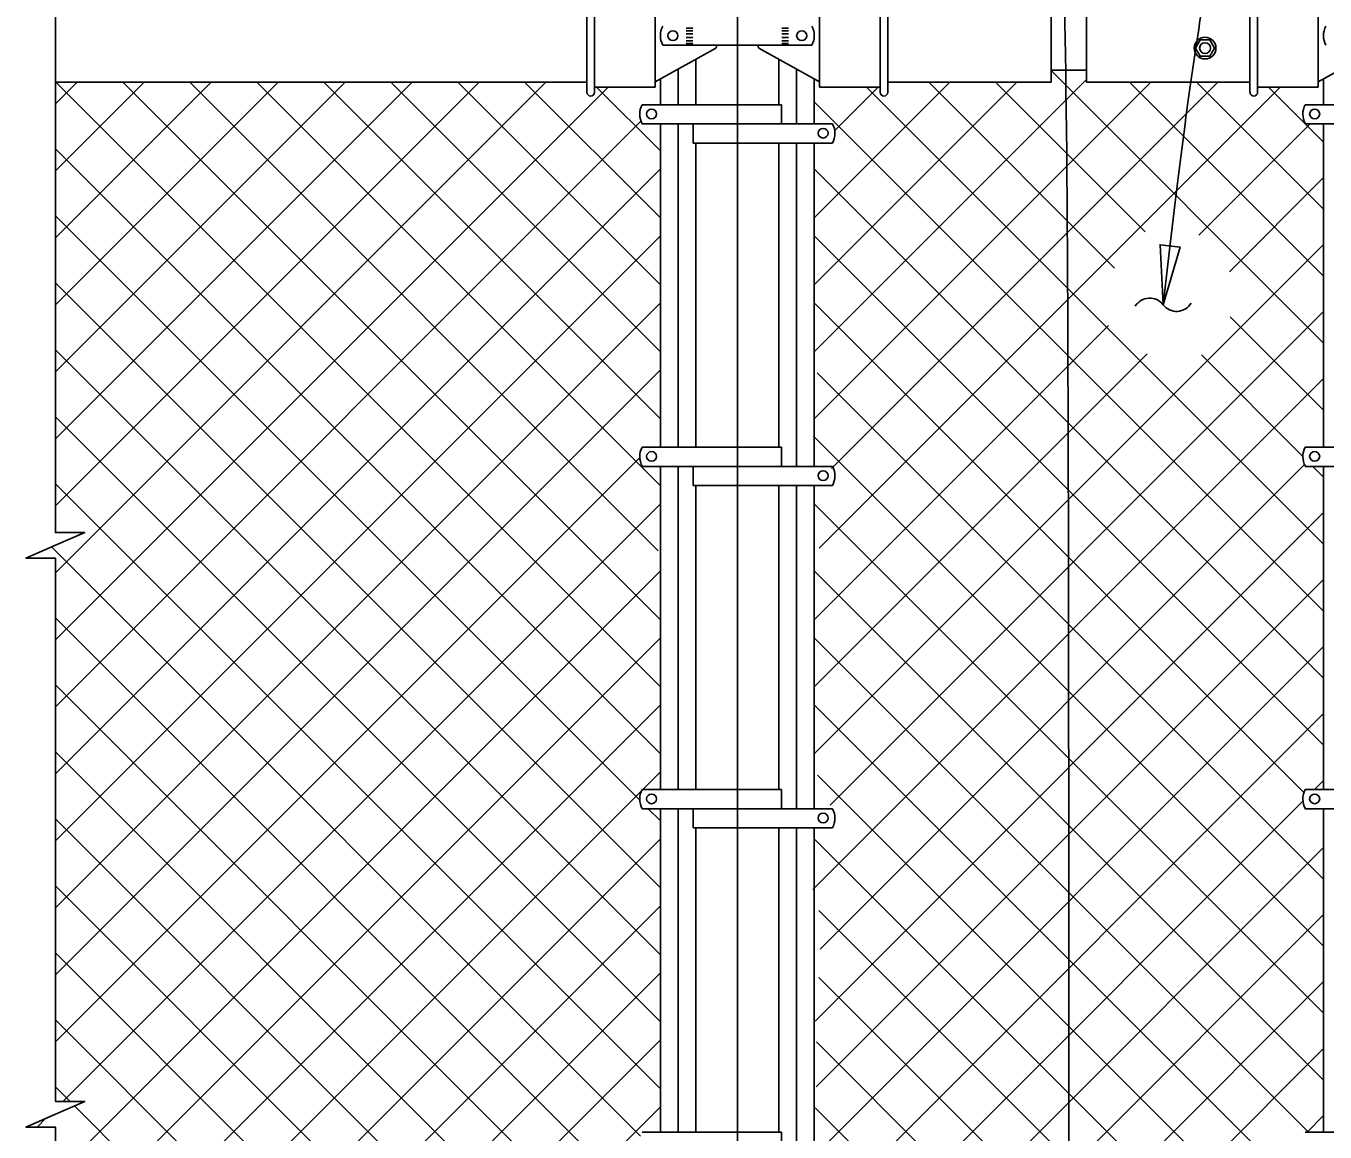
# Model space of a CAD drawing. Extents: x 110698 to 110915, y 110390 to 110472.
# Drawn here: x 110797.674 to 110802.246, y 110457.75 to 110461.641 of the extents above; entities that cross this region are included whole.
import ezdxf

# ---------------------------------------------------------------- set-up
doc = ezdxf.new("R2010")
doc.units = 0
for name, color, linetype in [('AdhocPoint_dp', 7, 'Continuous'), ('PlotBorder_dp', 7, 'Continuous'), ('SheetBorder_dp', 7, 'Continuous'), ('TextMisc', 7, 'Continuous')]:
    doc.layers.add(name, color=color, linetype=linetype)

msp = doc.modelspace()

# ---------------------------------------------------------------- linework, layer by layer
at = {"layer": 'AdhocPoint_dp'}
msp.add_line((110800.1776, 110464.1815), (110800.1776, 110451.4891), dxfattribs=at)
at = {"layer": 'PlotBorder_dp'}
for points in [[(110797.7778, 110461.8153), (110797.7778, 110459.8591), (110797.8811, 110459.8591), (110797.7778, 110459.8141), (110797.6745, 110459.7691), (110797.7778, 110459.7691), (110797.7778, 110458.8754)], [(110797.7778, 110458.8754), (110797.7778, 110457.8577), (110797.8811, 110457.8577), (110797.7778, 110457.8127), (110797.6745, 110457.7677), (110797.7778, 110457.7677), (110797.7778, 110455.8133)]]:
    msp.add_lwpolyline(points, dxfattribs=at)
msp.add_lwpolyline([(110801.6759, 110460.6605), (110801.7355, 110460.8632), (110801.6654, 110460.8715)], close=True, dxfattribs=at)
for centre, start, end in [((110801.6285, 110460.6243), 37.4003, 149.1275), ((110801.7232, 110460.6967), 217.4003, 329.1275)]:
    msp.add_arc(centre, 0.0596, start, end, dxfattribs=at)
for points, degree in [([(110803.3059, 110462.9496), (110802.8774, 110462.9749), (110802.1464, 110462.7562), (110801.8439, 110462.1675), (110801.6758, 110460.6605)], 2), ([(110799.323, 110462.4611), (110800.2477, 110462.4611), (110800.9526, 110462.6491), (110801.3431, 110462.3679), (110801.3442, 110461.8077), (110801.3442, 110456.2247)], 3)]:
    msp.add_open_spline(points, degree=degree, dxfattribs=at)
at = {"layer": 'SheetBorder_dp'}
for p, q in [((110800.4484, 110460.4946), (110801.4067, 110461.4529)), ((110801.2806, 110461.4852), (110802.24, 110460.5257)), ((110799.0329, 110461.4435), (110797.7778, 110460.1884)), ((110798.7972, 110461.4435), (110797.7778, 110460.4241)), ((110798.5615, 110461.4435), (110797.7778, 110460.6598)), ((110799.5043, 110461.4435), (110797.7778, 110459.717)), ((110799.2686, 110461.4435), (110797.7778, 110459.9527)), ((110798.3258, 110461.4435), (110797.7778, 110460.8955)), ((110798.0901, 110461.4435), (110797.7778, 110461.1312)), ((110797.8544, 110461.4435), (110797.7778, 110461.3669)), ((110799.7227, 110461.4263), (110797.7778, 110459.4813)), ((110799.9067, 110459.3161), (110797.7793, 110461.4435)), ((110799.9067, 110459.5518), (110798.015, 110461.4435)), ((110799.8996, 110459.7947), (110798.2507, 110461.4435)), ((110799.9067, 110460.0232), (110798.4864, 110461.4435)), ((110799.9067, 110460.2589), (110798.7221, 110461.4435)), ((110799.9067, 110460.4946), (110798.9578, 110461.4435)), ((110799.9067, 110460.7303), (110799.1935, 110461.4435)), ((110799.9067, 110460.966), (110799.4292, 110461.4435)), ((110799.9067, 110461.2017), (110799.6822, 110461.4263)), ((110800.4484, 110460.966), (110800.9259, 110461.4435)), ((110800.4484, 110460.2589), (110801.633, 110461.4435)), ((110800.4484, 110460.7303), (110801.1616, 110461.4435)), ((110800.4657, 110459.8047), (110802.0872, 110461.4263)), ((110800.5095, 110460.0843), (110801.8687, 110461.4435)), ((110800.5203, 110461.2736), (110800.673, 110461.4263)), ((110800.6324, 110461.4263), (110802.24, 110459.8186)), ((110800.8509, 110461.4435), (110801.5051, 110460.7893)), ((110801.0866, 110461.4435), (110801.6128, 110460.9173)), ((110801.558, 110461.4435), (110802.24, 110460.7614)), ((110801.7937, 110461.4435), (110802.2427, 110460.9945)), ((110802.0466, 110461.4263), (110802.24, 110461.2329)), ((110800.4484, 110461.3745), (110802.24, 110459.5829)), ((110799.8386, 110461.3064), (110797.7778, 110459.2456)), ((110801.8013, 110460.9047), (110802.1933, 110461.2967)), ((110799.9067, 110459.0804), (110797.7778, 110461.2093)), ((110799.9067, 110461.1388), (110797.7778, 110459.0099)), ((110800.4484, 110461.1388), (110802.24, 110459.3472)), ((110801.9089, 110460.7766), (110802.24, 110461.1077)), ((110799.8343, 110458.9171), (110797.7778, 110460.9736)), ((110799.9067, 110460.9031), (110797.7778, 110458.7742)), ((110800.4484, 110460.9031), (110802.24, 110459.1115)), ((110800.4484, 110459.0804), (110802.24, 110460.872)), ((110799.9067, 110458.609), (110797.7778, 110460.7379)), ((110799.9067, 110460.6674), (110797.7778, 110458.5385)), ((110800.4484, 110460.6674), (110802.1712, 110458.9446)), ((110800.5042, 110458.9005), (110802.24, 110460.6363)), ((110800.4484, 110459.5518), (110801.4835, 110460.5869)), ((110801.9122, 110460.6178), (110802.24, 110460.29)), ((110799.9067, 110458.3733), (110797.7778, 110460.5022)), ((110800.4484, 110459.3161), (110801.6197, 110460.4874)), ((110801.8107, 110460.4837), (110802.1675, 110460.1269)), ((110799.9067, 110460.4317), (110797.7778, 110458.3028)), ((110800.4429, 110458.6034), (110802.24, 110460.4006)), ((110800.4588, 110460.4214), (110802.24, 110458.6401)), ((110799.9067, 110458.1376), (110797.7778, 110460.2665)), ((110800.4458, 110460.1986), (110802.24, 110458.4044)), ((110799.8342, 110460.1235), (110797.7778, 110458.0671)), ((110800.4689, 110458.3938), (110802.1733, 110460.0982)), ((110802.2024, 110460.092), (110802.24, 110460.0543)), ((110799.9067, 110457.9019), (110797.7778, 110460.0308)), ((110799.9067, 110459.9603), (110797.8041, 110457.8577)), ((110800.4484, 110459.9603), (110802.24, 110458.1687)), ((110800.4513, 110458.1404), (110802.24, 110459.9292)), ((110799.8368, 110457.7361), (110797.7646, 110459.8083)), ((110799.9067, 110459.7246), (110797.7778, 110457.5957)), ((110800.4484, 110459.7246), (110802.24, 110457.933)), ((110800.4554, 110457.9089), (110802.24, 110459.6935)), ((110799.9067, 110457.4305), (110797.7778, 110459.5594)), ((110799.9067, 110459.4889), (110797.7778, 110457.36)), ((110800.4484, 110459.4889), (110802.1872, 110457.7502)), ((110800.4771, 110457.6948), (110802.24, 110459.4578)), ((110799.9067, 110457.1948), (110797.7778, 110459.3237)), ((110799.9067, 110459.2532), (110797.7778, 110457.1243)), ((110800.4484, 110459.2532), (110802.24, 110457.4616)), ((110800.455, 110457.4371), (110802.24, 110459.2221)), ((110799.9067, 110456.9591), (110797.7778, 110459.088)), ((110799.9067, 110459.0175), (110797.7778, 110456.8886)), ((110800.4599, 110459.0061), (110802.24, 110457.2259)), ((110802.2086, 110458.9549), (110802.24, 110458.9864)), ((110800.4636, 110457.21), (110802.1679, 110458.9142)), ((110799.9067, 110456.7234), (110797.7778, 110458.8523)), ((110799.9067, 110458.8447), (110799.8641, 110458.8873)), ((110799.9067, 110458.7818), (110797.7778, 110456.6529)), ((110800.447, 110458.7833), (110802.24, 110456.9902)), ((110800.459, 110456.9697), (110802.24, 110458.7507)), ((110799.8447, 110456.5497), (110797.7778, 110458.6166)), ((110799.9067, 110458.5461), (110797.7778, 110456.4172)), ((110800.4646, 110458.5299), (110802.24, 110456.7545)), ((110800.4458, 110456.7207), (110802.24, 110458.515)), ((110799.8769, 110456.2818), (110797.7778, 110458.3809)), ((110799.9067, 110458.3104), (110797.8627, 110456.2664)), ((110800.4484, 110456.4877), (110802.24, 110458.2793)), ((110800.4648, 110458.2941), (110802.2133, 110456.5455)), ((110799.6566, 110456.2664), (110797.7778, 110458.1452)), ((110799.9067, 110458.0747), (110798.0984, 110456.2664)), ((110800.4562, 110458.0669), (110802.24, 110456.2831)), ((110800.4783, 110456.2818), (110802.24, 110458.0436)), ((110797.8296, 110457.8577), (110797.7778, 110457.9095)), ((110799.4209, 110456.2664), (110797.8452, 110457.8421)), ((110799.9067, 110457.839), (110798.3341, 110456.2664)), ((110797.7446, 110457.7983), (110797.7141, 110457.7677)), ((110800.452, 110457.8354), (110801.9815, 110456.3059)), ((110802.1823, 110457.7502), (110802.24, 110457.8079))]:
    msp.add_line(p, q, dxfattribs=at)
at = {"layer": 'TextMisc'}
for p, q in [((110799.6482, 110461.7181), (110799.6482, 110461.4084)), ((110799.675, 110461.7181), (110799.675, 110461.4084)), ((110799.888, 110461.6985), (110799.888, 110461.4263)), ((110800.4671, 110461.6985), (110800.4671, 110461.4263)), ((110800.6801, 110461.7181), (110800.6801, 110461.4084)), ((110800.7069, 110461.7181), (110800.7069, 110461.4084)), ((110801.2817, 110461.6831), (110801.2817, 110461.4435)), ((110801.4067, 110461.6831), (110801.4067, 110461.4435)), ((110801.9815, 110461.7181), (110801.9815, 110461.4084)), ((110802.0084, 110461.7181), (110802.0084, 110461.4084)), ((110802.2213, 110461.6985), (110802.2213, 110461.4263)), ((110799.9975, 110461.6334), (110800.021, 110461.6334)), ((110800.3576, 110461.6334), (110800.3341, 110461.6334)), ((110799.9975, 110461.6238), (110800.021, 110461.6238)), ((110799.9975, 110461.613), (110800.021, 110461.613)), ((110799.9975, 110461.6012), (110800.021, 110461.6012)), ((110799.9975, 110461.5894), (110800.021, 110461.5894)), ((110800.3576, 110461.6238), (110800.3341, 110461.6238)), ((110800.3576, 110461.613), (110800.3341, 110461.613)), ((110800.3576, 110461.6012), (110800.3341, 110461.6012)), ((110800.3576, 110461.5894), (110800.3341, 110461.5894)), ((110799.888, 110461.4444), (110800.102, 110461.563)), ((110800.4399, 110461.5734), (110799.9151, 110461.5734)), ((110799.9975, 110461.5796), (110800.021, 110461.5796)), ((110800.4671, 110461.4444), (110800.2531, 110461.563)), ((110800.3576, 110461.5796), (110800.3341, 110461.5796)), ((110802.2213, 110461.4444), (110802.4353, 110461.563)), ((110800.0318, 110461.3643), (110800.0318, 110461.5241)), ((110800.3234, 110461.3643), (110800.3234, 110461.524)), ((110799.9067, 110461.4548), (110799.9067, 110461.3643)), ((110799.9692, 110461.4894), (110799.9692, 110461.3643)), ((110800.3859, 110461.4894), (110800.3859, 110461.2967)), ((110800.3859, 110461.4894), (110800.3859, 110461.4425)), ((110800.4484, 110461.4548), (110800.4484, 110461.2967)), ((110800.4484, 110461.4548), (110800.4484, 110461.4425)), ((110801.4067, 110461.4852), (110801.2817, 110461.4852)), ((110802.24, 110461.4548), (110802.24, 110461.3643)), ((110799.6482, 110461.4435), (110797.7777, 110461.4435)), ((110799.675, 110461.4263), (110799.888, 110461.4263)), ((110800.6801, 110461.4263), (110800.4671, 110461.4263)), ((110801.2817, 110461.4435), (110800.7069, 110461.4435)), ((110801.9815, 110461.4435), (110801.4067, 110461.4435)), ((110802.0084, 110461.4263), (110802.2213, 110461.4263)), ((110800.3334, 110461.3643), (110799.8423, 110461.3643)), ((110800.3334, 110461.3643), (110800.3334, 110461.2967)), ((110802.6667, 110461.3643), (110802.1756, 110461.3643)), ((110800.3334, 110461.2967), (110799.843, 110461.2967)), ((110799.9067, 110460.1596), (110799.9067, 110461.2967)), ((110799.9692, 110460.1596), (110799.9692, 110461.2967)), ((110800.0218, 110461.2967), (110800.0218, 110461.2291)), ((110800.0218, 110461.2967), (110800.5129, 110461.2967)), ((110802.6667, 110461.2967), (110802.1763, 110461.2967)), ((110802.24, 110460.1596), (110802.24, 110461.2967)), ((110800.0218, 110461.2291), (110800.5122, 110461.2291)), ((110800.0318, 110460.1596), (110800.0318, 110461.2291)), ((110800.3234, 110460.1596), (110800.3234, 110461.2291)), ((110800.3859, 110460.092), (110800.3859, 110461.2291)), ((110800.4484, 110460.092), (110800.4484, 110461.2291)), ((110800.3334, 110460.1596), (110799.8423, 110460.1596)), ((110800.3334, 110460.1596), (110800.3334, 110460.092)), ((110802.6667, 110460.1596), (110802.1756, 110460.1596)), ((110800.3334, 110460.092), (110799.843, 110460.092)), ((110799.9067, 110458.9549), (110799.9067, 110460.092)), ((110799.9692, 110458.9549), (110799.9692, 110460.092)), ((110800.0218, 110460.092), (110800.0218, 110460.0244)), ((110800.0218, 110460.092), (110800.5129, 110460.092)), ((110802.6667, 110460.092), (110802.1763, 110460.092)), ((110802.24, 110458.9549), (110802.24, 110460.092)), ((110800.0218, 110460.0244), (110800.5122, 110460.0244)), ((110800.0318, 110458.9549), (110800.0318, 110460.0244)), ((110800.3234, 110458.9549), (110800.3234, 110460.0244)), ((110800.3859, 110458.8873), (110800.3859, 110460.0244)), ((110800.4484, 110458.8873), (110800.4484, 110460.0244)), ((110800.3334, 110458.9549), (110799.8423, 110458.9549)), ((110800.3334, 110458.9549), (110800.3334, 110458.8873)), ((110802.6667, 110458.9549), (110802.1756, 110458.9549)), ((110800.3334, 110458.8873), (110799.843, 110458.8873)), ((110799.9067, 110457.7502), (110799.9067, 110458.8873)), ((110799.9692, 110457.7502), (110799.9692, 110458.8873)), ((110800.0218, 110458.8873), (110800.0218, 110458.8197)), ((110800.0218, 110458.8873), (110800.5129, 110458.8873)), ((110802.6667, 110458.8873), (110802.1763, 110458.8873)), ((110802.24, 110457.7502), (110802.24, 110458.8873)), ((110800.0218, 110458.8197), (110800.5122, 110458.8197)), ((110800.0318, 110457.7502), (110800.0318, 110458.8197)), ((110800.3234, 110457.7502), (110800.3234, 110458.8197)), ((110800.3859, 110457.6825), (110800.3859, 110458.8197)), ((110800.4484, 110457.6825), (110800.4484, 110458.8197)), ((110800.3334, 110457.7502), (110799.8423, 110457.7502)), ((110800.3334, 110457.7502), (110800.3334, 110457.6825)), ((110802.6667, 110457.7502), (110802.1756, 110457.7502))]:
    msp.add_line(p, q, dxfattribs=at)
msp.add_lwpolyline([(110801.8068, 110461.592), (110801.84, 110461.592), (110801.8566, 110461.5633), (110801.84, 110461.5346), (110801.8068, 110461.5346), (110801.7903, 110461.5633)], close=True, dxfattribs=at)
for radius in [0.0382, 0.0191]:
    msp.add_circle((110801.8234, 110461.5633), radius, dxfattribs=at)
for centre in [(110799.6617, 110461.4082), (110800.6934, 110461.4082), (110801.9951, 110461.4082)]:
    msp.add_arc(centre, 0.0134, 180, 0, dxfattribs=at)
for centre, major_axis, start_param, end_param in [((110799.9843, 110461.6072), (-0.0776, 0), 5.810211, 6.75616), ((110800.3708, 110461.6072), (0.0776, 0), 5.810211, 6.75616), ((110802.3177, 110461.6072), (-0.0776, 0), 5.810211, 6.75616), ((110799.9644, 110461.6092), (0.146, 0), 5.947976, 6.024627), ((110800.3908, 110461.6092), (-0.146, 0), 0.258558, 0.335209), ((110799.9118, 110461.3312), (-0.0776, 0), 5.821213, 6.765127), ((110802.2451, 110461.3312), (-0.0776, 0), 5.821213, 6.765127), ((110800.4434, 110461.2636), (0.0776, 0), 5.801244, 6.745158), ((110799.9118, 110460.1265), (-0.0776, 0), 5.821408, 6.765324), ((110802.2451, 110460.1265), (-0.0776, 0), 5.821408, 6.765324), ((110800.4434, 110460.0589), (0.0776, 0), 5.801046, 6.744962), ((110800.4434, 110460.0589), (0.0776, 0), 5.801046, 6.744962), ((110799.9118, 110458.9218), (-0.0776, 0), 5.821604, 6.765522), ((110802.2451, 110458.9218), (-0.0776, 0), 5.821604, 6.765522), ((110800.4434, 110458.8542), (0.0776, 0), 5.800848, 6.744767), ((110800.4434, 110458.8542), (0.0776, 0), 5.800848, 6.744767)]:
    msp.add_ellipse(centre, major_axis=major_axis, ratio=0.957868, start_param=start_param, end_param=end_param, dxfattribs=at)
for centre, major_axis in [((110799.951, 110461.6068), (0.0178, 0)), ((110800.4041, 110461.6068), (-0.0178, 0)), ((110799.8759, 110461.3316), (0.0177, 0)), ((110802.2092, 110461.3316), (0.0177, 0)), ((110800.4792, 110461.264), (-0.0177, 0)), ((110799.8759, 110460.1269), (0.0177, 0)), ((110802.2092, 110460.1269), (0.0177, 0)), ((110800.4792, 110460.0593), (-0.0177, 0)), ((110800.4792, 110460.0593), (-0.0177, 0)), ((110799.8759, 110458.9222), (0.0177, 0)), ((110802.2092, 110458.9222), (0.0177, 0)), ((110800.4792, 110458.8546), (-0.0177, 0)), ((110800.4792, 110458.8546), (-0.0177, 0))]:
    msp.add_ellipse(centre, major_axis=major_axis, ratio=0.957868, dxfattribs=at)

doc.saveas('drawing.dxf')
